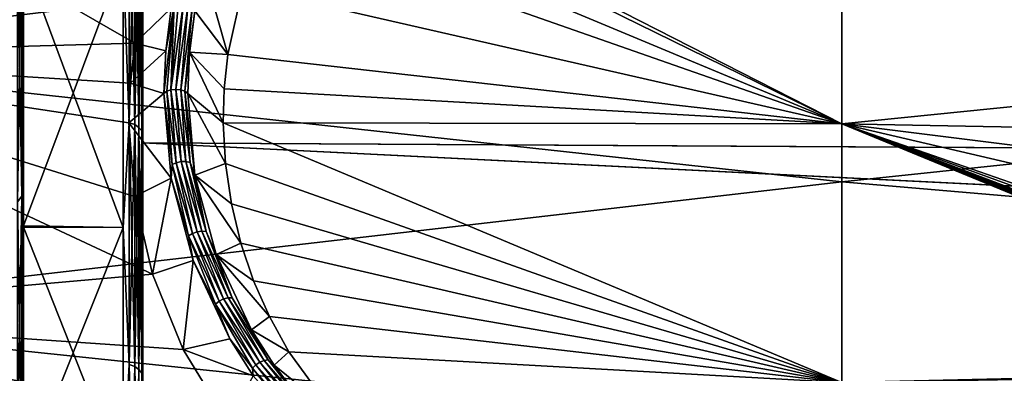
# Model space of a CAD drawing. Header units: metres. Extents: x -31 to 116, y -84 to 84.
# Tile 312 of 656: x 10.64 to 25.5, y -34.83 to -29.5. Entities that reach past the tile are written whole.
import ezdxf

# ---------------------------------------------------------------- set-up
doc = ezdxf.new("R2010")
doc.units = ezdxf.units.M
doc.layers.add('solid_80010000GA_11_1', color=7, linetype='CONTINUOUS')

msp = doc.modelspace()

# ---------------------------------------------------------------- linework, layer by layer
at = {"layer": 'solid_80010000GA_11_1'}
for points in [[(10.67712, -28.20989, 45.613697), (10.7, -25.175966, 47.447727), (10.7, -29.545706, 44.4692)], [(10.7, -29.545706, 44.4692), (10.7, -25.175966, 47.447727), (10.7, -28.583841, 43.13221)], [(44.944008, -29.641315, 53.527733), (44.944008, -25.275887, 55.722126), (23.04767, -27.916229, 54.017448)], [(12.380383, -29.858343, -52.787518), (5.595928, -30.048264, -52.598217), (5.595928, -25.962206, -54.73056)], [(12.492253, -29.260595, -53.122738), (12.380383, -29.858343, -52.787518), (5.595928, -25.962206, -54.73056)], [(23.04767, -27.916229, 54.017448), (5.595928, -25.962206, 54.73056), (5.595928, -30.048264, 52.598217)], [(14.940555, -26.937017, -54.372818), (23.04767, -31.069263, -52.267593), (14.882498, -27.072088, -54.304825)], [(14.940555, -26.937017, -54.372818), (23.04767, -26.9874, -54.487438), (23.04767, -31.069263, -52.267593)], [(32.305847, -30.139357, -52.995266), (23.04767, -31.069263, -52.267593), (23.04767, -26.9874, -54.487438)], [(32.04496, -29.029888, -53.605869), (32.305847, -30.139357, -52.995266), (23.04767, -26.9874, -54.487438)], [(14.605113, -27.553627, -54.057949), (14.882498, -27.072088, -54.304825), (23.04767, -31.069263, -52.267593)], [(12.205235, -28.593248, -43.157959), (12.296415, -31.056198, -41.273258), (12.296415, -27.203579, -44.176739)], [(12.296415, -31.056198, 41.273258), (12.205235, -28.593248, 43.157959), (12.296415, -27.203579, 44.176739)], [(12.296415, -27.203579, -44.176739), (12.296415, -31.056198, -41.273258), (12.378717, -27.228319, -44.212067)], [(12.296415, -27.203579, 44.176739), (12.378717, -27.228317, 44.212067), (12.378717, -31.08334, 41.306774)], [(12.296415, -31.056198, 41.273258), (12.296415, -27.203579, 44.176739), (12.378717, -31.08334, 41.306774)], [(12.296415, -31.056198, -41.273258), (12.378717, -31.08334, -41.306774), (12.378717, -27.228319, -44.212067)], [(12.378717, -27.228317, 44.212067), (12.443876, -27.266317, 44.266327), (12.443876, -31.125031, 41.358253)], [(12.378717, -31.08334, 41.306774), (12.378717, -27.228317, 44.212067), (12.443876, -31.125031, 41.358253)], [(12.378717, -27.228319, -44.212067), (12.378717, -31.08334, -41.306774), (12.443876, -27.266317, -44.266327)], [(12.378717, -31.08334, -41.306774), (12.443876, -31.125031, -41.358253), (12.443876, -27.266317, -44.266327)], [(12.443876, -27.266317, -44.266327), (12.443876, -31.125031, -41.358253), (12.485639, -27.313931, -44.334316)], [(12.443876, -27.266317, 44.266327), (12.485639, -27.313931, 44.334316), (12.485639, -31.177269, 41.422756)], [(12.443876, -31.125031, 41.358253), (12.443876, -27.266317, 44.266327), (12.485639, -31.177269, 41.422756)], [(12.443876, -31.125031, -41.358253), (12.485639, -31.177269, -41.422756), (12.485639, -27.313931, -44.334316)], [(12.485639, -31.177269, 41.422756), (12.485639, -27.313931, 44.334316), (12.5, -28.761806, 43.40633)], [(12.485639, -27.313931, -44.334316), (12.485639, -31.177269, -41.422756), (12.5, -28.777632, -43.394642)], [(10.67712, -28.20989, -45.613697), (10.7, -29.562157, -44.457047), (10.7, -27.402473, -45.989948)], [(10.7, -27.402473, -45.989948), (10.7, -29.562157, -44.457047), (10.7, -28.568169, -43.143787)], [(12.5, -27.509588, 51.775642), (103, -27.689806, 54.35323), (103, -31.86529, 52.015404)], [(12.5, -31.355293, 49.541309), (12.5, -27.509588, 51.775642), (103, -31.86529, 52.015404)], [(12.5, -28.761806, 43.40633), (12.5, -27.509588, 51.775642), (12.5, -31.355293, 49.541309)], [(12.5, -27.509621, -51.775623), (103, -31.870413, -52.012264), (103, -27.691591, -54.352322)], [(12.5, -27.509621, -51.775623), (12.5, -31.355318, -49.54129), (103, -31.870413, -52.012264)], [(12.5, -28.777632, -43.394642), (12.5, -31.355318, -49.54129), (12.5, -27.509621, -51.775623)], [(14.368186, -28.035181, -53.806263), (14.605113, -27.553627, -54.057949), (23.04767, -31.069263, -52.267593)], [(23.04767, -31.943884, 51.737694), (23.04767, -27.916229, 54.017448), (5.595928, -30.048264, 52.598217)], [(44.944008, -29.641315, 53.527733), (23.04767, -27.916229, 54.017448), (23.04767, -31.943884, 51.737694)], [(14.008547, -29.007959, -53.282787), (14.368186, -28.035181, -53.806263), (23.04767, -31.069263, -52.267593)], [(10.67712, -28.20989, -45.613697), (10.610488, -28.287882, -45.725063), (10.610488, -32.245827, -42.742207)], [(10.67712, -32.160259, -42.636547), (10.67712, -28.20989, -45.613697), (10.610488, -32.245827, -42.742207)], [(10.67712, -28.20989, 45.613697), (10.67712, -32.160259, 42.636547), (10.610488, -28.287882, 45.725063)], [(10.67712, -28.20989, 45.613697), (10.7, -29.545706, 44.4692), (10.67712, -32.160259, 42.636547)], [(10.67712, -32.160259, -42.636547), (10.7, -29.562157, -44.457047), (10.67712, -28.20989, -45.613697)], [(10.67712, -32.160259, 42.636547), (10.610488, -32.245827, 42.742207), (10.610488, -28.287882, 45.725063)], [(10.7, -28.568169, -43.143787), (10.7, -32.606133, -39.924541), (12.205235, -28.593248, -43.157959)], [(10.7, -29.562157, -44.457047), (10.7, -32.606133, -39.924541), (10.7, -28.568169, -43.143787)], [(10.7, -28.583841, 43.13221), (12.205235, -28.593248, 43.157959), (12.205235, -32.633179, 39.935936)], [(10.7, -32.625134, 39.908176), (10.7, -28.583841, 43.13221), (12.205235, -32.633179, 39.935936)], [(10.7, -29.545706, 44.4692), (10.7, -28.583841, 43.13221), (10.7, -32.625134, 39.908176)], [(10.7, -32.606133, -39.924541), (12.205235, -32.633179, -39.935936), (12.205235, -28.593248, -43.157959)], [(12.205235, -28.593248, -43.157959), (12.205235, -32.633179, -39.935936), (12.296415, -31.056198, -41.273258)], [(12.296415, -31.056198, 41.273258), (12.205235, -32.633179, 39.935936), (12.205235, -28.593248, 43.157959)], [(12.485639, -31.177269, 41.422756), (12.5, -28.761806, 43.40633), (12.5, -32.818832, 40.17189)], [(12.485639, -31.177269, -41.422756), (12.5, -32.838013, -40.155373), (12.5, -28.777632, -43.394642)], [(12.5, -32.818832, 40.17189), (12.5, -28.761806, 43.40633), (12.5, -31.355293, 49.541309)], [(12.5, -28.777632, -43.394642), (12.5, -32.838013, -40.155373), (12.5, -31.355318, -49.54129)], [(13.287492, -29.370539, -51.785961), (13.420248, -28.751772, -52.137794), (13.786551, -30.026115, -52.712452)], [(13.420248, -28.751772, -52.137794), (14.008547, -29.007959, -53.282787), (13.786551, -30.026115, -52.712452)], [(13.786551, -30.026115, -52.712452), (14.008547, -29.007959, -53.282787), (23.04767, -31.069263, -52.267593)], [(12.928684, -29.327662, -51.803432), (12.380383, -29.858343, -52.787518), (12.492253, -29.260595, -53.122738)], [(12.928684, -29.327662, -51.803432), (12.846478, -29.971466, -51.431927), (12.380383, -29.858343, -52.787518)], [(12.973967, -29.297571, -51.751514), (12.862992, -30.581394, -51.001438), (12.819087, -30.613352, -51.052738)], [(12.973967, -29.297571, -51.751514), (12.819087, -30.613352, -51.052738), (12.846478, -29.971466, -51.431927)], [(12.973967, -29.297571, -51.751514), (12.846478, -29.971466, -51.431927), (12.928684, -29.327662, -51.803432)], [(12.973967, -29.297571, -51.751514), (12.926297, -30.560596, -50.966965), (12.862992, -30.581394, -51.001438)], [(13.037249, -29.286234, -51.712948), (12.926297, -30.560596, -50.966965), (12.973967, -29.297571, -51.751514)], [(13.110362, -29.2892, -51.696442), (12.926297, -30.560596, -50.966965), (13.037249, -29.286234, -51.712948)], [(13.110362, -29.2892, -51.696442), (13.000015, -30.553238, -50.954884), (12.926297, -30.560596, -50.966965)], [(13.182997, -29.306131, -51.704468), (13.000015, -30.553238, -50.954884), (13.110362, -29.2892, -51.696442)], [(13.182997, -29.306131, -51.704468), (13.073738, -30.560438, -50.967033), (13.000015, -30.553238, -50.954884)], [(13.244913, -29.33456, -51.735752), (13.073738, -30.560438, -50.967033), (13.182997, -29.306131, -51.704468)], [(13.244913, -29.33456, -51.735752), (13.137057, -30.5811, -51.00156), (13.073738, -30.560438, -50.967033)], [(13.244913, -29.33456, -51.735752), (13.287492, -29.370539, -51.785961), (13.137057, -30.5811, -51.00156)], [(13.137057, -30.5811, -51.00156), (13.287492, -29.370539, -51.785961), (13.207655, -29.991955, -51.423775)], [(13.207655, -29.991955, -51.423775), (13.287492, -29.370539, -51.785961), (13.786551, -30.026115, -52.712452)], [(10.67712, -32.160259, 42.636547), (10.7, -29.545706, 44.4692), (10.7, -33.67992, 41.173252)], [(10.67712, -32.160259, -42.636547), (10.7, -33.699825, -41.156109), (10.7, -29.562157, -44.457047)], [(10.7, -33.67992, 41.173252), (10.7, -29.545706, 44.4692), (10.7, -32.625134, 39.908176)], [(10.7, -29.562157, -44.457047), (10.7, -33.699825, -41.156109), (10.7, -32.606133, -39.924541)], [(44.944008, -33.816402, 50.992908), (44.944008, -29.641315, 53.527733), (23.04767, -31.943884, 51.737694)], [(12.380383, -29.858343, -52.787518), (12.313848, -30.457384, -52.443233), (5.595928, -30.048264, -52.598217)], [(12.846478, -29.971466, -51.431927), (12.313848, -30.457384, -52.443233), (12.380383, -29.858343, -52.787518)], [(12.846478, -29.971466, -51.431927), (12.819087, -30.613352, -51.052738), (12.313848, -30.457384, -52.443233)], [(13.137057, -30.5811, -51.00156), (13.207655, -29.991955, -51.423775), (13.180972, -30.612162, -51.053356)], [(13.180972, -30.612162, -51.053356), (13.207655, -29.991955, -51.423775), (13.715756, -31.058458, -52.10981)], [(13.207655, -29.991955, -51.423775), (13.786551, -30.026115, -52.712452), (13.731609, -30.542669, -52.414028)], [(13.207655, -29.991955, -51.423775), (13.731609, -30.542669, -52.414028), (13.715756, -31.058458, -52.10981)], [(12.64881, -33.335228, -50.667568), (5.595928, -33.960369, -50.161377), (5.595928, -30.048264, -52.598217)], [(12.377623, -32.163761, -51.415283), (12.64881, -33.335228, -50.667568), (5.595928, -30.048264, -52.598217)], [(12.292917, -31.056038, -52.09066), (12.377623, -32.163761, -51.415283), (5.595928, -30.048264, -52.598217)], [(12.313848, -30.457384, -52.443233), (12.292917, -31.056038, -52.09066), (5.595928, -30.048264, -52.598217)], [(23.04767, -31.943884, 51.737694), (5.595928, -30.048264, 52.598217), (5.595928, -33.960369, 50.161377)], [(13.731609, -30.542669, -52.414028), (13.786551, -30.026115, -52.712452), (23.04767, -31.069263, -52.267593)], [(32.305847, -30.139357, -52.995266), (32.387905, -31.245844, -52.35218), (23.04767, -31.069263, -52.267593)], [(12.819087, -30.613352, -51.052738), (12.292917, -31.056038, -52.09066), (12.313848, -30.457384, -52.443233)], [(12.862992, -30.581394, -51.001438), (12.944858, -31.685146, -50.327389), (12.819087, -30.613352, -51.052738)], [(13.006774, -31.656321, -50.296505), (12.862992, -30.581394, -51.001438), (12.926297, -30.560596, -50.966965)], [(13.006774, -31.656321, -50.296505), (12.944858, -31.685146, -50.327389), (12.862992, -30.581394, -51.001438)], [(12.926297, -30.560596, -50.966965), (13.000015, -30.553238, -50.954884), (13.079515, -31.64002, -50.288284)], [(13.006774, -31.656321, -50.296505), (12.926297, -30.560596, -50.966965), (13.079515, -31.64002, -50.288284)], [(13.000015, -30.553238, -50.954884), (13.073738, -30.560438, -50.967033), (13.152831, -31.638628, -50.304012)], [(13.079515, -31.64002, -50.288284), (13.000015, -30.553238, -50.954884), (13.152831, -31.638628, -50.304012)], [(13.073738, -30.560438, -50.967033), (13.137057, -30.5811, -51.00156), (13.216385, -31.652254, -50.341347)], [(13.152831, -31.638628, -50.304012), (13.073738, -30.560438, -50.967033), (13.216385, -31.652254, -50.341347)], [(13.137057, -30.5811, -51.00156), (13.180972, -30.612162, -51.053356), (13.288309, -31.84478, -50.289673)], [(13.216385, -31.652254, -50.341347), (13.137057, -30.5811, -51.00156), (13.288309, -31.84478, -50.289673)], [(13.715756, -31.058458, -52.10981), (13.731609, -30.542669, -52.414028), (23.04767, -31.069263, -52.267593)], [(12.930329, -31.889578, -50.27182), (12.292917, -31.056038, -52.09066), (12.819087, -30.613352, -51.052738)], [(12.944858, -31.685146, -50.327389), (12.930329, -31.889578, -50.27182), (12.819087, -30.613352, -51.052738)], [(13.180972, -30.612162, -51.053356), (13.715756, -31.058458, -52.10981), (13.748599, -31.671097, -51.740242)], [(13.288309, -31.84478, -50.289673), (13.180972, -30.612162, -51.053356), (13.748599, -31.671097, -51.740242)], [(12.205235, -32.633179, -39.935936), (12.296415, -34.69698, -38.1082), (12.296415, -31.056198, -41.273258)], [(12.296415, -34.69698, 38.108204), (12.205235, -32.633179, 39.935936), (12.296415, -31.056198, 41.273258)], [(12.930329, -31.889578, -50.27182), (12.377623, -32.163761, -51.415283), (12.292917, -31.056038, -52.09066)], [(12.296415, -31.056198, -41.273258), (12.296415, -34.69698, -38.1082), (12.378717, -31.08334, -41.306774)], [(12.296415, -31.056198, 41.273258), (12.378717, -31.08334, 41.306774), (12.378717, -34.726395, 38.139744)], [(12.296415, -34.69698, 38.108204), (12.296415, -31.056198, 41.273258), (12.378717, -34.726395, 38.139744)], [(12.296415, -34.69698, -38.1082), (12.378717, -34.726395, -38.139744), (12.378717, -31.08334, -41.306774)], [(12.378717, -31.08334, -41.306774), (12.378717, -34.726395, -38.139744), (12.443876, -31.125031, -41.358253)], [(12.378717, -31.08334, 41.306774), (12.443876, -31.125031, 41.358253), (12.443876, -34.771572, 38.18819)], [(12.378717, -34.726395, 38.139744), (12.378717, -31.08334, 41.306774), (12.443876, -34.771572, 38.18819)], [(12.378717, -34.726395, -38.139744), (12.443876, -34.771572, -38.18819), (12.443876, -31.125031, -41.358253)], [(12.443876, -31.125031, -41.358253), (12.443876, -34.771572, -38.18819), (12.485639, -31.177269, -41.422756)], [(12.443876, -31.125031, 41.358253), (12.485639, -31.177269, 41.422756), (12.485639, -34.828182, 38.248894)], [(12.443876, -34.771572, 38.18819), (12.443876, -31.125031, 41.358253), (12.485639, -34.828182, 38.248894)], [(12.443876, -34.771572, -38.18819), (12.485639, -34.828182, -38.248894), (12.485639, -31.177269, -41.422756)], [(12.485639, -34.828182, 38.248894), (12.485639, -31.177269, 41.422756), (12.5, -32.818832, 40.17189)], [(12.485639, -31.177269, -41.422756), (12.485639, -34.828182, -38.248894), (12.5, -32.838013, -40.155373)], [(13.715756, -31.058458, -52.10981), (23.04767, -31.069263, -52.267593), (23.04767, -34.969704, -49.742542)], [(13.748599, -31.671097, -51.740242), (13.715756, -31.058458, -52.10981), (23.04767, -34.969704, -49.742542)], [(32.017227, -34.761749, -50.078793), (23.04767, -34.969704, -49.742542), (23.04767, -31.069263, -52.267593)], [(32.009735, -34.757793, -50.081379), (32.017227, -34.761749, -50.078793), (23.04767, -31.069263, -52.267593)], [(31.868736, -34.65329, -50.150757), (32.009735, -34.757793, -50.081379), (23.04767, -31.069263, -52.267593)], [(31.809341, -34.587605, -50.19482), (31.868736, -34.65329, -50.150757), (23.04767, -31.069263, -52.267593)], [(31.760071, -34.514812, -50.243858), (31.809341, -34.587605, -50.19482), (23.04767, -31.069263, -52.267593)], [(31.722956, -34.4375, -50.296093), (31.760071, -34.514812, -50.243858), (23.04767, -31.069263, -52.267593)], [(31.698877, -34.35865, -50.349483), (31.722956, -34.4375, -50.296093), (23.04767, -31.069263, -52.267593)], [(31.691107, -34.208004, -50.45179), (31.698877, -34.35865, -50.349483), (23.04767, -31.069263, -52.267593)], [(31.72757, -34.082287, -50.537571), (31.691107, -34.208004, -50.45179), (23.04767, -31.069263, -52.267593)], [(32.087807, -33.174015, -51.145866), (31.72757, -34.082287, -50.537571), (23.04767, -31.069263, -52.267593)], [(32.308979, -32.223549, -51.754501), (32.087807, -33.174015, -51.145866), (23.04767, -31.069263, -52.267593)], [(32.387905, -31.245844, -52.35218), (32.308979, -32.223549, -51.754501), (23.04767, -31.069263, -52.267593)], [(12.5, -31.355293, 49.541309), (103, -31.86529, 52.015404), (103, -35.848087, 49.354969)], [(12.5, -35.020927, 47.021606), (12.5, -31.355293, 49.541309), (103, -35.848087, 49.354969)], [(12.5, -32.818832, 40.17189), (12.5, -31.355293, 49.541309), (12.5, -35.020927, 47.021606)], [(12.5, -31.355318, -49.54129), (103, -35.856754, -49.348675), (103, -31.870413, -52.012264)], [(12.5, -31.355318, -49.54129), (12.5, -35.020939, -47.021599), (103, -35.856754, -49.348675)], [(12.5, -32.838013, -40.155373), (12.5, -35.020939, -47.021599), (12.5, -31.355318, -49.54129)], [(13.006774, -31.656321, -50.296505), (13.079515, -31.64002, -50.288284), (13.320646, -32.697563, -49.613247)], [(13.079515, -31.64002, -50.288284), (13.152831, -31.638628, -50.304012), (13.392376, -32.687618, -49.632553)], [(13.320646, -32.697563, -49.613247), (13.079515, -31.64002, -50.288284), (13.392376, -32.687618, -49.632553)], [(13.152831, -31.638628, -50.304012), (13.216385, -31.652254, -50.341347), (13.455233, -32.69408, -49.672779)], [(13.392376, -32.687618, -49.632553), (13.152831, -31.638628, -50.304012), (13.455233, -32.69408, -49.672779)], [(12.944858, -31.685146, -50.327389), (13.190793, -32.759106, -49.645176), (12.930329, -31.889578, -50.27182)], [(13.250147, -32.722595, -49.61771), (12.944858, -31.685146, -50.327389), (13.006774, -31.656321, -50.296505)], [(13.250147, -32.722595, -49.61771), (13.190793, -32.759106, -49.645176), (12.944858, -31.685146, -50.327389)], [(13.250147, -32.722595, -49.61771), (13.006774, -31.656321, -50.296505), (13.320646, -32.697563, -49.613247)], [(13.455233, -32.69408, -49.672779), (13.216385, -31.652254, -50.341347), (13.288309, -31.84478, -50.289673)], [(13.288309, -31.84478, -50.289673), (13.748599, -31.671097, -51.740242), (13.83799, -32.278545, -51.36483)], [(13.83799, -32.278545, -51.36483), (13.748599, -31.671097, -51.740242), (23.04767, -34.969704, -49.742542)], [(12.930329, -31.889578, -50.27182), (12.64881, -33.335228, -50.667568), (12.377623, -32.163761, -51.415283)], [(13.262648, -33.131084, -49.477062), (12.64881, -33.335228, -50.667568), (12.930329, -31.889578, -50.27182)], [(13.190793, -32.759106, -49.645176), (13.262648, -33.131084, -49.477062), (12.930329, -31.889578, -50.27182)], [(13.288309, -31.84478, -50.289673), (13.83799, -32.278545, -51.36483), (13.980919, -32.870361, -50.990322)], [(13.610387, -33.040485, -49.513538), (13.288309, -31.84478, -50.289673), (13.980919, -32.870361, -50.990322)], [(13.455233, -32.69408, -49.672779), (13.288309, -31.84478, -50.289673), (13.610387, -33.040485, -49.513538)], [(23.04767, -35.786476, 49.158199), (23.04767, -31.943884, 51.737694), (5.595928, -33.960369, 50.161377)], [(44.944008, -33.816402, 50.992908), (23.04767, -31.943884, 51.737694), (23.04767, -35.786476, 49.158199)], [(10.67712, -32.160259, -42.636547), (10.610488, -32.245827, -42.742207), (10.610488, -35.986141, -39.490623)], [(10.67712, -35.893414, -39.391186), (10.67712, -32.160259, -42.636547), (10.610488, -35.986141, -39.490623)], [(10.67712, -32.160259, 42.636547), (10.67712, -35.893414, 39.391186), (10.610488, -32.245827, 42.742207)], [(10.67712, -32.160259, 42.636547), (10.7, -33.67992, 41.173252), (10.67712, -35.893414, 39.391186)], [(10.67712, -35.893414, -39.391186), (10.7, -33.699825, -41.156109), (10.67712, -32.160259, -42.636547)], [(10.67712, -35.893414, 39.391186), (10.610488, -35.986141, 39.490623), (10.610488, -32.245827, 42.742207)], [(13.980919, -32.870361, -50.990322), (13.83799, -32.278545, -51.36483), (23.04767, -34.969704, -49.742542)], [(10.7, -32.606133, -39.924541), (10.7, -36.392887, -36.412212), (12.205235, -32.633179, -39.935936)], [(10.7, -33.699825, -41.156109), (10.7, -36.392887, -36.412212), (10.7, -32.606133, -39.924541)], [(10.7, -32.625134, 39.908176), (12.205235, -32.633179, 39.935936), (12.205235, -36.421131, 36.421131)], [(10.7, -36.412212, 36.392887), (10.7, -32.625134, 39.908176), (12.205235, -36.421131, 36.421131)], [(10.7, -33.67992, 41.173252), (10.7, -32.625134, 39.908176), (10.7, -36.412212, 36.392887)], [(10.7, -36.392887, -36.412212), (12.205235, -36.421131, -36.421131), (12.205235, -32.633179, -39.935936)], [(12.205235, -32.633179, -39.935936), (12.205235, -36.421131, -36.421131), (12.296415, -34.69698, -38.1082)], [(12.296415, -34.69698, 38.108204), (12.205235, -36.421131, 36.421131), (12.205235, -32.633179, 39.935936)], [(12.485639, -34.828182, 38.248894), (12.5, -32.818832, 40.17189), (12.5, -36.623474, 36.642979)], [(12.5, -32.818832, 40.17189), (12.5, -35.020927, 47.021606), (12.5, -35.899426, 40.242428)], [(12.5, -32.818832, 40.17189), (12.5, -36.053307, 38.807762), (12.5, -36.336304, 38.098358)], [(12.5, -36.623474, 36.642979), (12.5, -32.818832, 40.17189), (12.5, -36.336304, 38.098358)], [(12.5, -32.818832, 40.17189), (12.5, -35.912155, 39.51836), (12.5, -36.053307, 38.807762)], [(12.5, -32.818832, 40.17189), (12.5, -35.899426, 40.242428), (12.5, -35.912155, 39.51836)], [(13.652554, -33.742859, -48.943325), (13.190793, -32.759106, -49.645176), (13.250147, -32.722595, -49.61771)], [(13.190793, -32.759106, -49.645176), (13.596819, -33.786526, -48.967655), (13.262648, -33.131084, -49.477062)], [(13.652554, -33.742859, -48.943325), (13.596819, -33.786526, -48.967655), (13.190793, -32.759106, -49.645176)], [(13.250147, -32.722595, -49.61771), (13.320646, -32.697563, -49.613247), (13.719612, -33.709488, -48.94244)], [(13.652554, -33.742859, -48.943325), (13.250147, -32.722595, -49.61771), (13.719612, -33.709488, -48.94244)], [(13.320646, -32.697563, -49.613247), (13.392376, -32.687618, -49.632553), (13.788576, -33.691193, -48.965256)], [(13.719612, -33.709488, -48.94244), (13.320646, -32.697563, -49.613247), (13.788576, -33.691193, -48.965256)], [(13.392376, -32.687618, -49.632553), (13.455233, -32.69408, -49.672779), (13.849737, -33.690456, -49.00843)], [(13.788576, -33.691193, -48.965256), (13.392376, -32.687618, -49.632553), (13.849737, -33.690456, -49.00843)], [(13.849737, -33.690456, -49.00843), (13.455233, -32.69408, -49.672779), (13.610387, -33.040485, -49.513538)], [(12.485639, -34.828182, -38.248894), (12.5, -36.642979, -36.623474), (12.5, -32.838013, -40.155373)], [(12.5, -32.838013, -40.155373), (12.5, -35.937378, -39.326405), (12.5, -35.020939, -47.021599)], [(12.5, -32.838013, -40.155373), (12.5, -36.125458, -38.585728), (12.5, -35.937378, -39.326405)], [(12.5, -32.838013, -40.155373), (12.5, -36.642979, -36.623474), (12.5, -36.125458, -38.585728)], [(13.610387, -33.040485, -49.513538), (13.980919, -32.870361, -50.990322), (14.173685, -33.43605, -50.62418)], [(14.173685, -33.43605, -50.62418), (13.980919, -32.870361, -50.990322), (23.04767, -34.969704, -49.742542)], [(13.262648, -33.131084, -49.477062), (13.110975, -34.470291, -49.909241), (12.64881, -33.335228, -50.667568)], [(13.812489, -34.309467, -48.690735), (13.110975, -34.470291, -49.909241), (13.262648, -33.131084, -49.477062)], [(13.596819, -33.786526, -48.967655), (13.812489, -34.309467, -48.690735), (13.262648, -33.131084, -49.477062)], [(13.610387, -33.040485, -49.513538), (14.173685, -33.43605, -50.62418), (14.411539, -33.973789, -50.268642)], [(14.142232, -34.172173, -48.746643), (13.610387, -33.040485, -49.513538), (14.411539, -33.973789, -50.268642)], [(13.849737, -33.690456, -49.00843), (13.610387, -33.040485, -49.513538), (14.142232, -34.172173, -48.746643)], [(12.64881, -33.335228, -50.667568), (13.110975, -34.470291, -49.909241), (5.595928, -33.960369, -50.161377)], [(14.411539, -33.973789, -50.268642), (14.173685, -33.43605, -50.62418), (23.04767, -34.969704, -49.742542)], [(10.67712, -35.893414, 39.391186), (10.7, -33.67992, 41.173252), (10.7, -37.556969, 37.577206)], [(10.67712, -35.893414, -39.391186), (10.7, -37.577206, -37.556969), (10.7, -33.699825, -41.156109)], [(10.7, -37.556969, 37.577206), (10.7, -33.67992, 41.173252), (10.7, -36.412212, 36.392887)], [(10.7, -33.699825, -41.156109), (10.7, -37.577206, -37.556969), (10.7, -36.392887, -36.412212)], [(13.652554, -33.742859, -48.943325), (13.719612, -33.709488, -48.94244), (14.269864, -34.661163, -48.289444)], [(13.719612, -33.709488, -48.94244), (13.788576, -33.691193, -48.965256), (14.334909, -34.634857, -48.315647)], [(14.269864, -34.661163, -48.289444), (13.719612, -33.709488, -48.94244), (14.334909, -34.634857, -48.315647)], [(13.788576, -33.691193, -48.965256), (13.849737, -33.690456, -49.00843), (14.39332, -34.627026, -48.361801)], [(14.334909, -34.634857, -48.315647), (13.788576, -33.691193, -48.965256), (14.39332, -34.627026, -48.361801)], [(14.39332, -34.627026, -48.361801), (13.849737, -33.690456, -49.00843), (14.142232, -34.172173, -48.746643)], [(14.207342, -34.702328, -48.28701), (13.596819, -33.786526, -48.967655), (13.652554, -33.742859, -48.943325)], [(13.596819, -33.786526, -48.967655), (14.156117, -34.75248, -48.308552), (13.812489, -34.309467, -48.690735)], [(14.207342, -34.702328, -48.28701), (14.156117, -34.75248, -48.308552), (13.596819, -33.786526, -48.967655)], [(14.207342, -34.702328, -48.28701), (13.652554, -33.742859, -48.943325), (14.269864, -34.661163, -48.289444)], [(44.944008, -37.775654, 48.133419), (44.944008, -33.816402, 50.992908), (23.04767, -35.786476, 49.158199)], [(15.401683, -37.257629, -47.902313), (5.595928, -37.675877, -47.434151), (5.595928, -33.960369, -50.161377)], [(14.536584, -36.467396, -48.492096), (15.401683, -37.257629, -47.902313), (5.595928, -33.960369, -50.161377)], [(13.781137, -35.566833, -49.144299), (14.536584, -36.467396, -48.492096), (5.595928, -33.960369, -50.161377)], [(13.110975, -34.470291, -49.909241), (13.781137, -35.566833, -49.144299), (5.595928, -33.960369, -50.161377)], [(23.04767, -35.786476, 49.158199), (5.595928, -33.960369, 50.161377), (5.595928, -37.67588, 47.434151)], [(14.142232, -34.172173, -48.746643), (14.411539, -33.973789, -50.268642), (14.707424, -34.505821, -49.909691)], [(14.707424, -34.505821, -49.909691), (14.411539, -33.973789, -50.268642), (23.04767, -34.969704, -49.742542)], [(14.166257, -34.86636, -48.308281), (13.110975, -34.470291, -49.909241), (13.812489, -34.309467, -48.690735)], [(14.156117, -34.75248, -48.308552), (14.166257, -34.86636, -48.308281), (13.812489, -34.309467, -48.690735)], [(14.483552, -34.7061, -48.373837), (14.142232, -34.172173, -48.746643), (14.707424, -34.505821, -49.909691)], [(14.39332, -34.627026, -48.361801), (14.142232, -34.172173, -48.746643), (14.483552, -34.7061, -48.373837)], [(14.166257, -34.86636, -48.308281), (13.781137, -35.566833, -49.144299), (13.110975, -34.470291, -49.909241)], [(14.483552, -34.7061, -48.373837), (14.707424, -34.505821, -49.909691), (15.388331, -35.440407, -49.26173)], [(15.388331, -35.440407, -49.26173), (14.707424, -34.505821, -49.909691), (23.04767, -34.969704, -49.742542)], [(12.205235, -36.421131, -36.421131), (12.296415, -38.108204, -34.69698), (12.296415, -34.69698, -38.1082)], [(12.296415, -38.1082, 34.69698), (12.205235, -36.421131, 36.421131), (12.296415, -34.69698, 38.108204)], [(12.296415, -34.69698, -38.1082), (12.296415, -38.108204, -34.69698), (12.378717, -34.726395, -38.139744)], [(12.296415, -34.69698, 38.108204), (12.378717, -34.726395, 38.139744), (12.378717, -38.139744, 34.726395)], [(12.296415, -38.1082, 34.69698), (12.296415, -34.69698, 38.108204), (12.378717, -38.139744, 34.726395)], [(12.296415, -38.108204, -34.69698), (12.378717, -38.139744, -34.726395), (12.378717, -34.726395, -38.139744)], [(12.378717, -34.726395, -38.139744), (12.378717, -38.139744, -34.726395), (12.443876, -34.771572, -38.18819)], [(12.378717, -34.726395, 38.139744), (12.443876, -34.771572, 38.18819), (12.443876, -38.18819, 34.771572)], [(12.378717, -38.139744, 34.726395), (12.378717, -34.726395, 38.139744), (12.443876, -38.18819, 34.771572)], [(14.905628, -35.587692, -47.662735), (14.156117, -34.75248, -48.308552), (14.207342, -34.702328, -48.28701)], [(14.156117, -34.75248, -48.308552), (14.859617, -35.643566, -47.681896), (14.166257, -34.86636, -48.308281)], [(14.905628, -35.587692, -47.662735), (14.859617, -35.643566, -47.681896), (14.156117, -34.75248, -48.308552)], [(14.207342, -34.702328, -48.28701), (14.269864, -34.661163, -48.289444), (14.962646, -35.539413, -47.668171)], [(14.905628, -35.587692, -47.662735), (14.207342, -34.702328, -48.28701), (14.962646, -35.539413, -47.668171)], [(14.269864, -34.661163, -48.289444), (14.334909, -34.634857, -48.315647), (15.022673, -35.505592, -47.697582)], [(14.962646, -35.539413, -47.668171), (14.269864, -34.661163, -48.289444), (15.022673, -35.505592, -47.697582)], [(14.334909, -34.634857, -48.315647), (14.39332, -34.627026, -48.361801), (15.077249, -35.49091, -47.746689)], [(15.022673, -35.505592, -47.697582), (14.334909, -34.634857, -48.315647), (15.077249, -35.49091, -47.746689)], [(14.39332, -34.627026, -48.361801), (14.483552, -34.7061, -48.373837), (14.872589, -35.215084, -48.01199)], [(15.077249, -35.49091, -47.746689), (14.39332, -34.627026, -48.361801), (14.872589, -35.215084, -48.01199)], [(14.872589, -35.215084, -48.01199), (14.483552, -34.7061, -48.373837), (15.388331, -35.440407, -49.26173)], [(32.017227, -34.761749, -50.078793), (32.157597, -34.810863, -50.047649), (23.04767, -34.969704, -49.742542)], [(12.378717, -38.139744, -34.726395), (12.443876, -38.18819, -34.771572), (12.443876, -34.771572, -38.18819)], [(12.443876, -34.771572, -38.18819), (12.443876, -38.18819, -34.771572), (12.485639, -34.828182, -38.248894)], [(12.443876, -34.771572, 38.18819), (12.485639, -34.828182, 38.248894), (12.485639, -38.248894, 34.828182)], [(12.443876, -38.18819, 34.771572), (12.443876, -34.771572, 38.18819), (12.485639, -38.248894, 34.828182)], [(12.443876, -38.18819, -34.771572), (12.485639, -38.248894, -34.828182), (12.485639, -34.828182, -38.248894)], [(12.485639, -38.248894, 34.828182), (12.485639, -34.828182, 38.248894), (12.5, -36.623474, 36.642979)], [(12.485639, -34.828182, -38.248894), (12.485639, -38.248894, -34.828182), (12.5, -36.642979, -36.623474)], [(32.157597, -34.810863, -50.047649), (32.325771, -34.82835, -50.039059), (23.04767, -34.969704, -49.742542)]]:
    msp.add_3dface(points, dxfattribs=at)

doc.saveas('drawing.dxf')
